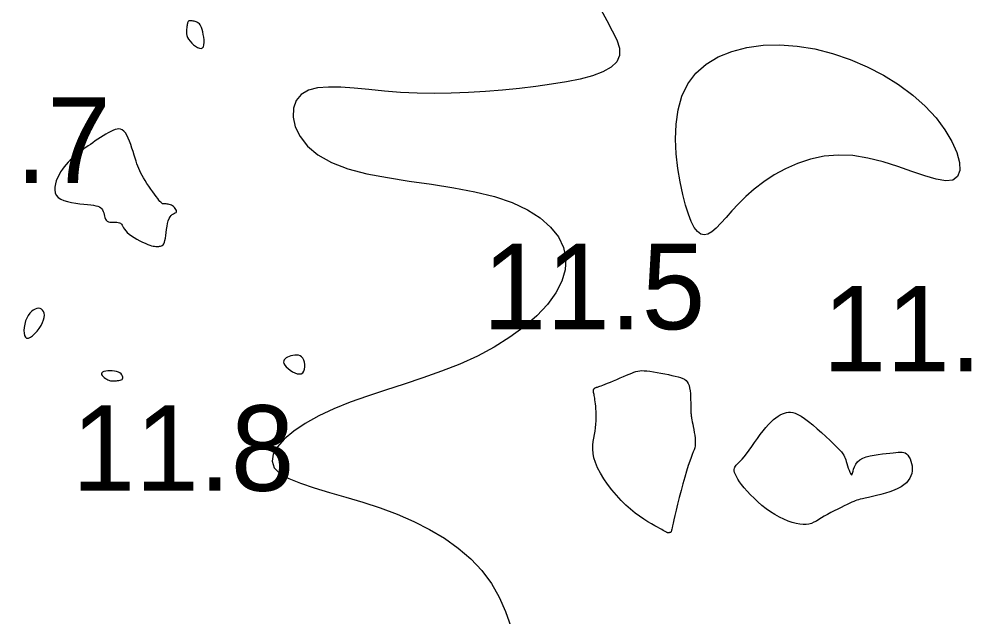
# Model space of a CAD drawing. Extents: x 3040093 to 3056816, y 408076 to 509144.
# Drawn here: x 3043858.7 to 3043914.5, y 438423.7 to 438458.7 of the extents above; entities that cross this region are included whole.
import ezdxf

# ---------------------------------------------------------------- set-up
doc = ezdxf.new("R2010")
doc.units = 0
doc.layers.add('V-CHAN-CONT-EL12-1112', color=7, linetype='Continuous')
doc.layers.add('V-TOPO-SOUN-0810', color=7, linetype='Continuous')

msp = doc.modelspace()

# ---------------------------------------------------------------- linework, layer by layer
at = {"layer": 'V-CHAN-CONT-EL12-1112'}
msp.add_lwpolyline([(3043892.73, 438459.21), (3043893.072, 438458.567), (3043893.395, 438457.975), (3043893.657, 438457.436), (3043893.815, 438456.952), (3043893.829, 438456.525), (3043893.664, 438456.155), (3043893.332, 438455.838), (3043892.852, 438455.568), (3043892.244, 438455.34), (3043891.526, 438455.146), (3043890.721, 438454.982), (3043889.846, 438454.84), (3043888.922, 438454.716), (3043887.966, 438454.605), (3043886.988, 438454.507), (3043885.994, 438454.426), (3043884.991, 438454.364), (3043883.986, 438454.325), (3043882.986, 438454.311), (3043881.997, 438454.324), (3043881.026, 438454.369), (3043880.081, 438454.442), (3043879.174, 438454.53), (3043878.317, 438454.612), (3043877.523, 438454.668), (3043876.804, 438454.68), (3043876.172, 438454.627), (3043875.64, 438454.49), (3043875.221, 438454.249), (3043874.927, 438453.894), (3043874.764, 438453.442), (3043874.742, 438452.922), (3043874.866, 438452.362), (3043875.145, 438451.788), (3043875.585, 438451.228), (3043876.194, 438450.71), (3043876.98, 438450.26), (3043877.941, 438449.899), (3043879.047, 438449.613), (3043880.257, 438449.38), (3043881.534, 438449.18), (3043882.838, 438448.991), (3043884.13, 438448.791), (3043885.37, 438448.56), (3043886.52, 438448.276), (3043887.545, 438447.921), (3043888.436, 438447.5), (3043889.186, 438447.02), (3043889.791, 438446.488), (3043890.246, 438445.911), (3043890.545, 438445.299), (3043890.682, 438444.657), (3043890.653, 438443.993), (3043890.456, 438443.317), (3043890.102, 438442.635), (3043889.606, 438441.957), (3043888.984, 438441.293), (3043888.249, 438440.65), (3043887.417, 438440.039), (3043886.503, 438439.468), (3043885.522, 438438.945), (3043884.488, 438438.477), (3043883.417, 438438.056), (3043882.326, 438437.669), (3043881.231, 438437.306), (3043880.146, 438436.955), (3043879.089, 438436.604), (3043878.075, 438436.241), (3043877.12, 438435.856), (3043876.241, 438435.44), (3043875.454, 438435), (3043874.776, 438434.546), (3043874.226, 438434.087), (3043873.819, 438433.634), (3043873.574, 438433.196), (3043873.508, 438432.785), (3043873.637, 438432.408), (3043873.971, 438432.075), (3043874.49, 438431.775), (3043875.163, 438431.498), (3043875.962, 438431.233), (3043876.858, 438430.969), (3043877.821, 438430.694), (3043878.822, 438430.396), (3043879.833, 438430.065), (3043880.827, 438429.691), (3043881.79, 438429.269), (3043882.712, 438428.799), (3043883.582, 438428.278), (3043884.389, 438427.704), (3043885.123, 438427.076), (3043885.773, 438426.39), (3043886.328, 438425.645), (3043886.783, 438424.843), (3043887.158, 438423.996), (3043887.477, 438423.122)], dxfattribs=at)
for points in [[(3043868.717, 438457.366), (3043868.816, 438457.256), (3043868.927, 438457.153), (3043869.044, 438457.064), (3043869.16, 438456.996), (3043869.268, 438456.954), (3043869.364, 438456.944), (3043869.441, 438456.972), (3043869.494, 438457.043), (3043869.524, 438457.149), (3043869.536, 438457.282), (3043869.532, 438457.434), (3043869.515, 438457.594), (3043869.488, 438457.756), (3043869.455, 438457.909), (3043869.418, 438458.046), (3043869.38, 438458.159), (3043869.341, 438458.249), (3043869.302, 438458.32), (3043869.26, 438458.375), (3043869.216, 438458.416), (3043869.17, 438458.447), (3043869.121, 438458.472), (3043869.069, 438458.492), (3043869.013, 438458.511), (3043868.955, 438458.528), (3043868.897, 438458.542), (3043868.839, 438458.554), (3043868.784, 438458.561), (3043868.733, 438458.563), (3043868.688, 438458.56), (3043868.65, 438458.55), (3043868.621, 438458.533), (3043868.599, 438458.509), (3043868.583, 438458.477), (3043868.571, 438458.439), (3043868.562, 438458.393), (3043868.555, 438458.341), (3043868.547, 438458.282), (3043868.537, 438458.216), (3043868.525, 438458.144), (3043868.514, 438458.065), (3043868.506, 438457.981), (3043868.504, 438457.89), (3043868.513, 438457.795), (3043868.536, 438457.694), (3043868.575, 438457.589), (3043868.635, 438457.479)], [(3043898.289, 438455.489), (3043898.888, 438456.015), (3043899.595, 438456.441), (3043900.394, 438456.768), (3043901.271, 438456.996), (3043902.209, 438457.123), (3043903.195, 438457.151), (3043904.212, 438457.079), (3043905.245, 438456.908), (3043906.28, 438456.644), (3043907.302, 438456.295), (3043908.295, 438455.87), (3043909.246, 438455.376), (3043910.138, 438454.821), (3043910.958, 438454.213), (3043911.69, 438453.559), (3043912.322, 438452.871), (3043912.844, 438452.172), (3043913.251, 438451.489), (3043913.535, 438450.848), (3043913.69, 438450.275), (3043913.709, 438449.798), (3043913.586, 438449.442), (3043913.313, 438449.234), (3043912.89, 438449.191), (3043912.333, 438449.285), (3043911.666, 438449.479), (3043910.91, 438449.738), (3043910.09, 438450.024), (3043909.227, 438450.299), (3043908.344, 438450.528), (3043907.464, 438450.673), (3043906.607, 438450.705), (3043905.779, 438450.631), (3043904.986, 438450.463), (3043904.233, 438450.217), (3043903.523, 438449.905), (3043902.861, 438449.541), (3043902.252, 438449.141), (3043901.701, 438448.716), (3043901.21, 438448.282), (3043900.774, 438447.852), (3043900.389, 438447.437), (3043900.047, 438447.052), (3043899.742, 438446.71), (3043899.468, 438446.424), (3043899.22, 438446.206), (3043898.99, 438446.069), (3043898.774, 438446.026), (3043898.57, 438446.077), (3043898.376, 438446.224), (3043898.191, 438446.467), (3043898.014, 438446.806), (3043897.844, 438447.242), (3043897.681, 438447.774), (3043897.521, 438448.404), (3043897.369, 438449.128), (3043897.236, 438449.925), (3043897.141, 438450.77), (3043897.1, 438451.639), (3043897.13, 438452.508), (3043897.247, 438453.351), (3043897.469, 438454.145), (3043897.813, 438454.864)], [(3043861.155, 438448.122), (3043861.343, 438448.039), (3043861.559, 438447.975), (3043861.793, 438447.924), (3043862.036, 438447.886), (3043862.279, 438447.856), (3043862.512, 438447.832), (3043862.726, 438447.81), (3043862.914, 438447.788), (3043863.075, 438447.764), (3043863.212, 438447.736), (3043863.327, 438447.703), (3043863.422, 438447.664), (3043863.498, 438447.616), (3043863.559, 438447.559), (3043863.606, 438447.49), (3043863.641, 438447.409), (3043863.668, 438447.32), (3043863.691, 438447.226), (3043863.713, 438447.132), (3043863.738, 438447.042), (3043863.77, 438446.959), (3043863.813, 438446.889), (3043863.871, 438446.835), (3043863.945, 438446.799), (3043864.033, 438446.78), (3043864.13, 438446.771), (3043864.232, 438446.77), (3043864.334, 438446.771), (3043864.432, 438446.77), (3043864.522, 438446.762), (3043864.598, 438446.743), (3043864.658, 438446.709), (3043864.706, 438446.662), (3043864.747, 438446.602), (3043864.787, 438446.531), (3043864.832, 438446.451), (3043864.886, 438446.363), (3043864.956, 438446.27), (3043865.048, 438446.173), (3043865.164, 438446.073), (3043865.301, 438445.973), (3043865.453, 438445.874), (3043865.614, 438445.779), (3043865.779, 438445.69), (3043865.942, 438445.609), (3043866.097, 438445.538), (3043866.239, 438445.478), (3043866.362, 438445.432), (3043866.468, 438445.399), (3043866.56, 438445.376), (3043866.64, 438445.362), (3043866.71, 438445.355), (3043866.772, 438445.353), (3043866.829, 438445.355), (3043866.883, 438445.358), (3043866.937, 438445.363), (3043866.99, 438445.371), (3043867.041, 438445.387), (3043867.089, 438445.413), (3043867.135, 438445.455), (3043867.177, 438445.515), (3043867.215, 438445.598), (3043867.248, 438445.707), (3043867.276, 438445.843), (3043867.3, 438446.002), (3043867.323, 438446.175), (3043867.346, 438446.355), (3043867.372, 438446.535), (3043867.403, 438446.706), (3043867.441, 438446.861), (3043867.487, 438446.993), (3043867.544, 438447.095), (3043867.607, 438447.172), (3043867.674, 438447.228), (3043867.74, 438447.268), (3043867.802, 438447.298), (3043867.855, 438447.323), (3043867.897, 438447.348), (3043867.922, 438447.379), (3043867.928, 438447.419), (3043867.918, 438447.467), (3043867.892, 438447.52), (3043867.854, 438447.575), (3043867.806, 438447.631), (3043867.751, 438447.684), (3043867.69, 438447.731), (3043867.627, 438447.77), (3043867.564, 438447.799), (3043867.502, 438447.818), (3043867.441, 438447.83), (3043867.382, 438447.837), (3043867.327, 438447.839), (3043867.275, 438447.84), (3043867.227, 438447.839), (3043867.185, 438447.84), (3043867.148, 438447.844), (3043867.114, 438447.853), (3043867.081, 438447.87), (3043867.045, 438447.897), (3043867.005, 438447.937), (3043866.956, 438447.993), (3043866.898, 438448.066), (3043866.826, 438448.16), (3043866.74, 438448.275), (3043866.641, 438448.409), (3043866.534, 438448.557), (3043866.422, 438448.715), (3043866.308, 438448.879), (3043866.197, 438449.044), (3043866.091, 438449.206), (3043865.995, 438449.36), (3043865.911, 438449.505), (3043865.838, 438449.641), (3043865.773, 438449.774), (3043865.716, 438449.907), (3043865.662, 438450.044), (3043865.61, 438450.188), (3043865.559, 438450.343), (3043865.505, 438450.514), (3043865.448, 438450.702), (3043865.386, 438450.903), (3043865.32, 438451.11), (3043865.251, 438451.315), (3043865.177, 438451.513), (3043865.1, 438451.697), (3043865.019, 438451.86), (3043864.935, 438451.996), (3043864.847, 438452.099), (3043864.756, 438452.17), (3043864.659, 438452.213), (3043864.557, 438452.23), (3043864.449, 438452.222), (3043864.334, 438452.194), (3043864.211, 438452.148), (3043864.079, 438452.086), (3043863.939, 438452.011), (3043863.791, 438451.926), (3043863.639, 438451.832), (3043863.485, 438451.733), (3043863.33, 438451.63), (3043863.177, 438451.526), (3043863.029, 438451.424), (3043862.887, 438451.325), (3043862.754, 438451.232), (3043862.628, 438451.143), (3043862.508, 438451.057), (3043862.392, 438450.972), (3043862.28, 438450.887), (3043862.168, 438450.8), (3043862.057, 438450.708), (3043861.944, 438450.612), (3043861.828, 438450.508), (3043861.711, 438450.396), (3043861.593, 438450.277), (3043861.477, 438450.149), (3043861.364, 438450.013), (3043861.255, 438449.867), (3043861.152, 438449.712), (3043861.056, 438449.548), (3043860.969, 438449.373), (3043860.896, 438449.193), (3043860.841, 438449.011), (3043860.809, 438448.832), (3043860.804, 438448.659), (3043860.832, 438448.498), (3043860.897, 438448.352), (3043861.004, 438448.226)], [(3043859.263, 438439.993), (3043859.38, 438440.043), (3043859.51, 438440.134), (3043859.644, 438440.256), (3043859.776, 438440.401), (3043859.901, 438440.562), (3043860.009, 438440.73), (3043860.096, 438440.896), (3043860.156, 438441.054), (3043860.189, 438441.2), (3043860.198, 438441.333), (3043860.184, 438441.45), (3043860.15, 438441.551), (3043860.099, 438441.632), (3043860.032, 438441.692), (3043859.951, 438441.729), (3043859.859, 438441.742), (3043859.758, 438441.731), (3043859.653, 438441.695), (3043859.547, 438441.636), (3043859.441, 438441.553), (3043859.341, 438441.447), (3043859.249, 438441.318), (3043859.169, 438441.167), (3043859.103, 438440.994), (3043859.053, 438440.809), (3043859.02, 438440.622), (3043859.006, 438440.442), (3043859.012, 438440.279), (3043859.04, 438440.143), (3043859.09, 438440.044), (3043859.165, 438439.992)], [(3043874.339, 438438.312), (3043874.444, 438438.212), (3043874.568, 438438.115), (3043874.703, 438438.028), (3043874.842, 438437.958), (3043874.978, 438437.911), (3043875.104, 438437.893), (3043875.214, 438437.911), (3043875.301, 438437.968), (3043875.366, 438438.059), (3043875.408, 438438.174), (3043875.429, 438438.306), (3043875.429, 438438.444), (3043875.409, 438438.581), (3043875.371, 438438.707), (3043875.314, 438438.814), (3043875.239, 438438.895), (3043875.151, 438438.952), (3043875.052, 438438.986), (3043874.945, 438439), (3043874.834, 438438.998), (3043874.722, 438438.982), (3043874.613, 438438.956), (3043874.51, 438438.921), (3043874.416, 438438.88), (3043874.334, 438438.834), (3043874.268, 438438.782), (3043874.219, 438438.723), (3043874.191, 438438.656), (3043874.186, 438438.583), (3043874.207, 438438.501), (3043874.258, 438438.41)], [(3043863.969, 438437.524), (3043864.016, 438437.504), (3043864.058, 438437.491), (3043864.096, 438437.485), (3043864.134, 438437.483), (3043864.175, 438437.484), (3043864.22, 438437.487), (3043864.274, 438437.491), (3043864.338, 438437.494), (3043864.408, 438437.498), (3043864.482, 438437.505), (3043864.556, 438437.514), (3043864.626, 438437.529), (3043864.689, 438437.549), (3043864.74, 438437.578), (3043864.776, 438437.615), (3043864.793, 438437.662), (3043864.793, 438437.716), (3043864.774, 438437.775), (3043864.737, 438437.836), (3043864.683, 438437.895), (3043864.612, 438437.951), (3043864.524, 438437.999), (3043864.419, 438438.038), (3043864.299, 438438.065), (3043864.169, 438438.079), (3043864.036, 438438.082), (3043863.907, 438438.075), (3043863.787, 438438.058), (3043863.684, 438438.032), (3043863.603, 438437.998), (3043863.551, 438437.956), (3043863.534, 438437.907), (3043863.546, 438437.854), (3043863.581, 438437.798), (3043863.635, 438437.742), (3043863.701, 438437.687), (3043863.773, 438437.635), (3043863.846, 438437.59), (3043863.912, 438437.552)], [(3043892.33, 438437.023), (3043892.346, 438437.04), (3043892.364, 438437.055), (3043892.384, 438437.069), (3043892.405, 438437.082), (3043892.428, 438437.094), (3043892.452, 438437.104), (3043892.477, 438437.113), (3043892.503, 438437.121), (3043892.533, 438437.129), (3043892.569, 438437.14), (3043892.616, 438437.154), (3043892.677, 438437.174), (3043892.755, 438437.202), (3043892.853, 438437.24), (3043892.975, 438437.288), (3043893.123, 438437.348), (3043893.291, 438437.419), (3043893.475, 438437.497), (3043893.666, 438437.578), (3043893.86, 438437.661), (3043894.05, 438437.743), (3043894.23, 438437.819), (3043894.394, 438437.888), (3043894.537, 438437.947), (3043894.663, 438437.996), (3043894.779, 438438.034), (3043894.891, 438438.063), (3043895.005, 438438.081), (3043895.127, 438438.088), (3043895.263, 438438.086), (3043895.419, 438438.074), (3043895.6, 438438.053), (3043895.801, 438438.023), (3043896.016, 438437.987), (3043896.238, 438437.945), (3043896.462, 438437.901), (3043896.68, 438437.855), (3043896.888, 438437.809), (3043897.078, 438437.764), (3043897.245, 438437.722), (3043897.39, 438437.68), (3043897.514, 438437.634), (3043897.62, 438437.581), (3043897.708, 438437.516), (3043897.78, 438437.437), (3043897.838, 438437.34), (3043897.884, 438437.221), (3043897.919, 438437.078), (3043897.944, 438436.917), (3043897.962, 438436.744), (3043897.973, 438436.565), (3043897.979, 438436.388), (3043897.982, 438436.219), (3043897.982, 438436.065), (3043897.983, 438435.932), (3043897.984, 438435.826), (3043897.986, 438435.744), (3043897.988, 438435.683), (3043897.991, 438435.638), (3043897.995, 438435.606), (3043897.998, 438435.583), (3043898.001, 438435.565), (3043898.004, 438435.548), (3043898.006, 438435.529), (3043898.009, 438435.504), (3043898.013, 438435.471), (3043898.018, 438435.428), (3043898.027, 438435.372), (3043898.038, 438435.3), (3043898.054, 438435.21), (3043898.075, 438435.099), (3043898.102, 438434.966), (3043898.132, 438434.814), (3043898.162, 438434.651), (3043898.192, 438434.479), (3043898.218, 438434.306), (3043898.238, 438434.137), (3043898.25, 438433.976), (3043898.251, 438433.829), (3043898.24, 438433.699), (3043898.216, 438433.58), (3043898.18, 438433.46), (3043898.133, 438433.332), (3043898.074, 438433.184), (3043898.004, 438433.007), (3043897.925, 438432.793), (3043897.836, 438432.531), (3043897.738, 438432.215), (3043897.633, 438431.856), (3043897.526, 438431.469), (3043897.42, 438431.068), (3043897.316, 438430.668), (3043897.22, 438430.284), (3043897.133, 438429.93), (3043897.059, 438429.62), (3043897, 438429.366), (3043896.955, 438429.164), (3043896.922, 438429.009), (3043896.898, 438428.892), (3043896.881, 438428.807), (3043896.869, 438428.749), (3043896.859, 438428.709), (3043896.85, 438428.682), (3043896.839, 438428.661), (3043896.827, 438428.645), (3043896.813, 438428.633), (3043896.798, 438428.624), (3043896.783, 438428.618), (3043896.767, 438428.614), (3043896.75, 438428.611), (3043896.734, 438428.609), (3043896.718, 438428.607), (3043896.703, 438428.605), (3043896.686, 438428.604), (3043896.67, 438428.604), (3043896.652, 438428.605), (3043896.634, 438428.608), (3043896.613, 438428.614), (3043896.591, 438428.622), (3043896.566, 438428.633), (3043896.536, 438428.649), (3043896.497, 438428.671), (3043896.445, 438428.701), (3043896.377, 438428.74), (3043896.289, 438428.789), (3043896.179, 438428.851), (3043896.042, 438428.926), (3043895.877, 438429.016), (3043895.685, 438429.124), (3043895.471, 438429.25), (3043895.238, 438429.397), (3043894.989, 438429.566), (3043894.728, 438429.759), (3043894.458, 438429.978), (3043894.183, 438430.226), (3043893.908, 438430.501), (3043893.636, 438430.799), (3043893.374, 438431.114), (3043893.128, 438431.439), (3043892.903, 438431.768), (3043892.705, 438432.094), (3043892.539, 438432.41), (3043892.411, 438432.71), (3043892.326, 438432.989), (3043892.277, 438433.248), (3043892.259, 438433.49), (3043892.264, 438433.719), (3043892.287, 438433.936), (3043892.321, 438434.145), (3043892.358, 438434.349), (3043892.393, 438434.551), (3043892.42, 438434.752), (3043892.439, 438434.951), (3043892.45, 438435.148), (3043892.455, 438435.338), (3043892.454, 438435.522), (3043892.449, 438435.696), (3043892.44, 438435.859), (3043892.429, 438436.009), (3043892.416, 438436.145), (3043892.402, 438436.266), (3043892.387, 438436.374), (3043892.372, 438436.47), (3043892.357, 438436.555), (3043892.343, 438436.63), (3043892.33, 438436.695), (3043892.319, 438436.752), (3043892.31, 438436.801), (3043892.303, 438436.844), (3043892.299, 438436.881), (3043892.297, 438436.913), (3043892.298, 438436.941), (3043892.302, 438436.965), (3043892.308, 438436.986), (3043892.318, 438437.005)], [(3043900.833, 438431.593), (3043900.73, 438431.748), (3043900.651, 438431.889), (3043900.592, 438432.015), (3043900.552, 438432.128), (3043900.53, 438432.227), (3043900.525, 438432.313), (3043900.534, 438432.388), (3043900.557, 438432.451), (3043900.594, 438432.509), (3043900.645, 438432.567), (3043900.71, 438432.63), (3043900.788, 438432.705), (3043900.881, 438432.797), (3043900.988, 438432.912), (3043901.109, 438433.054), (3043901.245, 438433.229), (3043901.392, 438433.431), (3043901.549, 438433.651), (3043901.712, 438433.882), (3043901.878, 438434.118), (3043902.046, 438434.349), (3043902.212, 438434.569), (3043902.374, 438434.771), (3043902.529, 438434.947), (3043902.677, 438435.098), (3043902.82, 438435.227), (3043902.957, 438435.335), (3043903.089, 438435.425), (3043903.217, 438435.498), (3043903.34, 438435.556), (3043903.46, 438435.601), (3043903.578, 438435.634), (3043903.696, 438435.654), (3043903.819, 438435.655), (3043903.95, 438435.636), (3043904.094, 438435.593), (3043904.253, 438435.522), (3043904.433, 438435.421), (3043904.637, 438435.285), (3043904.866, 438435.113), (3043905.114, 438434.913), (3043905.373, 438434.694), (3043905.634, 438434.463), (3043905.889, 438434.231), (3043906.129, 438434.005), (3043906.346, 438433.796), (3043906.531, 438433.611), (3043906.678, 438433.458), (3043906.791, 438433.332), (3043906.875, 438433.226), (3043906.937, 438433.134), (3043906.982, 438433.05), (3043907.016, 438432.965), (3043907.045, 438432.875), (3043907.075, 438432.772), (3043907.111, 438432.652), (3043907.152, 438432.521), (3043907.195, 438432.388), (3043907.24, 438432.262), (3043907.285, 438432.15), (3043907.327, 438432.063), (3043907.364, 438432.007), (3043907.396, 438431.993), (3043907.421, 438432.025), (3043907.445, 438432.098), (3043907.472, 438432.202), (3043907.508, 438432.328), (3043907.56, 438432.466), (3043907.634, 438432.609), (3043907.735, 438432.745), (3043907.869, 438432.866), (3043908.04, 438432.966), (3043908.241, 438433.044), (3043908.464, 438433.104), (3043908.702, 438433.151), (3043908.946, 438433.186), (3043909.187, 438433.213), (3043909.417, 438433.235), (3043909.629, 438433.257), (3043909.815, 438433.279), (3043909.977, 438433.299), (3043910.117, 438433.316), (3043910.239, 438433.324), (3043910.346, 438433.322), (3043910.44, 438433.305), (3043910.525, 438433.272), (3043910.602, 438433.217), (3043910.675, 438433.141), (3043910.743, 438433.044), (3043910.803, 438432.929), (3043910.854, 438432.801), (3043910.893, 438432.663), (3043910.919, 438432.518), (3043910.931, 438432.369), (3043910.925, 438432.219), (3043910.901, 438432.072), (3043910.857, 438431.928), (3043910.791, 438431.789), (3043910.703, 438431.655), (3043910.59, 438431.527), (3043910.451, 438431.405), (3043910.285, 438431.291), (3043910.091, 438431.185), (3043909.868, 438431.087), (3043909.624, 438430.999), (3043909.367, 438430.918), (3043909.106, 438430.846), (3043908.848, 438430.782), (3043908.603, 438430.725), (3043908.379, 438430.676), (3043908.185, 438430.634), (3043908.025, 438430.598), (3043907.896, 438430.567), (3043907.788, 438430.538), (3043907.693, 438430.509), (3043907.603, 438430.476), (3043907.51, 438430.437), (3043907.406, 438430.39), (3043907.282, 438430.332), (3043907.133, 438430.261), (3043906.962, 438430.179), (3043906.774, 438430.088), (3043906.576, 438429.989), (3043906.373, 438429.886), (3043906.171, 438429.781), (3043905.976, 438429.674), (3043905.793, 438429.57), (3043905.627, 438429.469), (3043905.475, 438429.374), (3043905.33, 438429.289), (3043905.189, 438429.214), (3043905.047, 438429.153), (3043904.897, 438429.109), (3043904.737, 438429.083), (3043904.559, 438429.079), (3043904.362, 438429.097), (3043904.146, 438429.139), (3043903.915, 438429.203), (3043903.672, 438429.289), (3043903.42, 438429.395), (3043903.164, 438429.521), (3043902.905, 438429.667), (3043902.647, 438429.831), (3043902.393, 438430.012), (3043902.147, 438430.207), (3043901.91, 438430.411), (3043901.685, 438430.62), (3043901.474, 438430.83), (3043901.282, 438431.036), (3043901.109, 438431.235), (3043900.958, 438431.421)]]:
    msp.add_lwpolyline(points, close=True, dxfattribs=at)

# ---------------------------------------------------------------- texts
at = {"layer": 'V-TOPO-SOUN-0810'}
for s, p in [('11.7 ', (3043851.073, 438449.07)), ('11.5 ', (3043885.823, 438440.51)), ('11.1 ', (3043905.703, 438438.05)), ('11.8 ', (3043861.803, 438431.06))]:
    msp.add_text(s, height=5, dxfattribs=at).set_placement(p)

doc.saveas('drawing.dxf')
